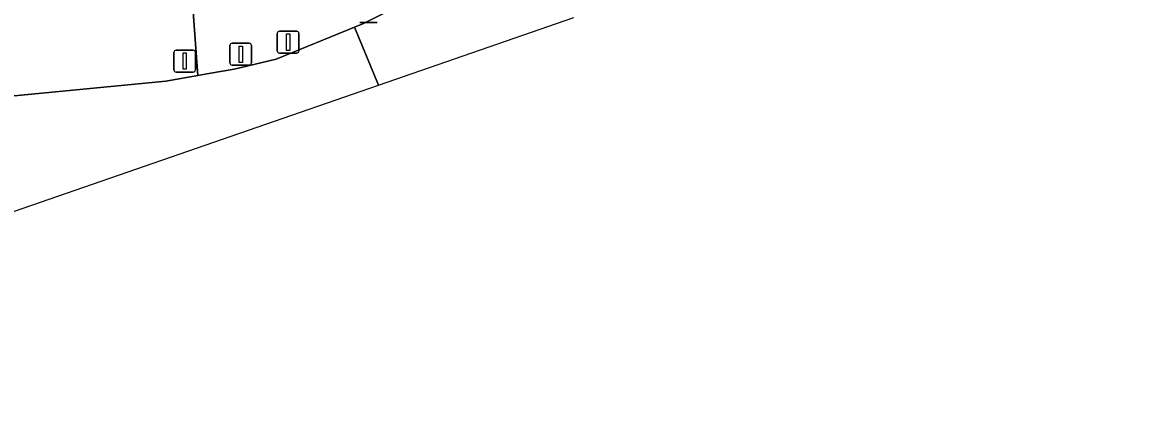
# Model space of a CAD drawing. Extents: x 162184 to 163154, y 385507 to 386516.
# Drawn here: x 162900.9 to 162952.4, y 386200.5 to 386218.5 of the extents above; entities that cross this region are included whole.
import ezdxf

# ---------------------------------------------------------------- set-up
doc = ezdxf.new("R2010")
doc.units = 0
for name, color, linetype in [('IMGEO_Afsluitpaal', 7, 'Continuous'), ('IMGEO_Groenvoorziening', 7, 'Continuous'), ('IMGEO_Lichtmast', 7, 'Continuous'), ('IMGEO_Rijbaan_lokaal_open', 7, 'Continuous'), ('IMGEO_Voetpad_open', 7, 'Continuous')]:
    doc.layers.add(name, color=color, linetype=linetype)

msp = doc.modelspace()

# ---------------------------------------------------------------- linework, layer by layer
at = {"layer": 'IMGEO_Afsluitpaal'}
for p, q in [((162912.691, 386218.091), (162913.481, 386218.091)), ((162913.481, 386218.091), (162912.691, 386218.091)), ((162917.166, 386218.492), (162916.376, 386218.492)), ((162916.376, 386218.492), (162917.166, 386218.492)), ((162912.591, 386217.191), (162912.591, 386217.991)), ((162912.591, 386217.991), (162912.591, 386217.191)), ((162913.581, 386217.991), (162913.581, 386217.191)), ((162913.581, 386217.191), (162913.581, 386217.991)), ((162910.417, 386216.638), (162910.417, 386217.438)), ((162910.417, 386217.438), (162910.417, 386216.638)), ((162910.517, 386217.538), (162911.307, 386217.538)), ((162911.307, 386217.538), (162910.517, 386217.538)), ((162911.407, 386217.438), (162911.407, 386216.638)), ((162911.407, 386216.638), (162911.407, 386217.438)), ((162913.481, 386217.091), (162912.691, 386217.091)), ((162912.691, 386217.091), (162913.481, 386217.091)), ((162911.307, 386216.538), (162910.517, 386216.538)), ((162910.517, 386216.538), (162911.307, 386216.538))]:
    msp.add_line(p, q, dxfattribs=at)
for points in [[(162913.011, 386217.966), (162913.161, 386217.966), (162913.161, 386217.216), (162913.011, 386217.216), (162913.011, 386217.966)], [(162910.837, 386217.413), (162910.987, 386217.413), (162910.987, 386216.663), (162910.837, 386216.663), (162910.837, 386217.413)]]:
    msp.add_lwpolyline(points, dxfattribs=at)
for centre, start, end in [((162912.691, 386217.991), 90, 180), ((162912.691, 386217.991), 90, 180), ((162913.481, 386217.991), 0, 90), ((162913.481, 386217.991), 360, 90), ((162910.517, 386217.438), 90, 180), ((162910.517, 386217.438), 90, 180), ((162911.307, 386217.438), 0, 90), ((162911.307, 386217.438), 360, 90), ((162912.691, 386217.191), 180, 270), ((162912.691, 386217.191), 180, 270), ((162913.481, 386217.191), 270, 0), ((162913.481, 386217.191), 270, 0), ((162910.517, 386216.638), 180, 270), ((162910.517, 386216.638), 180, 270), ((162911.307, 386216.638), 270, 0), ((162911.307, 386216.638), 270, 0)]:
    msp.add_arc(centre, 0.1, start, end, dxfattribs=at)
at = {"layer": 'IMGEO_Groenvoorziening'}
msp.add_lwpolyline([(162915.791, 386223.705), (162909.123, 386220.679), (162908.627, 386220.454), (162908.947, 386216.068), (162909.453, 386216.157), (162910.611, 386216.36), (162912.544, 386216.816), (162916.133, 386218.279), (162916.535, 386218.443), (162923.413, 386221.9), (162924.767, 386222.581), (162927.329, 386224.699), (162932.759, 386230.18), (162952.394, 386250)], dxfattribs=at)
at = {"layer": 'IMGEO_Lichtmast'}
for p, q in [((162907.847, 386216.323), (162907.847, 386217.123)), ((162907.847, 386217.123), (162907.847, 386216.323)), ((162907.947, 386217.223), (162908.737, 386217.223)), ((162908.737, 386217.223), (162907.947, 386217.223)), ((162908.837, 386217.123), (162908.837, 386216.323)), ((162908.837, 386216.323), (162908.837, 386217.123)), ((162908.737, 386216.223), (162907.947, 386216.223)), ((162907.947, 386216.223), (162908.737, 386216.223))]:
    msp.add_line(p, q, dxfattribs=at)
msp.add_lwpolyline([(162908.267, 386217.098), (162908.417, 386217.098), (162908.417, 386216.348), (162908.267, 386216.348), (162908.267, 386217.098)], dxfattribs=at)
for centre, start, end in [((162907.947, 386217.123), 90, 180), ((162907.947, 386217.123), 90, 180), ((162908.737, 386217.123), 0, 90), ((162908.737, 386217.123), 360, 90), ((162907.947, 386216.323), 180, 270), ((162907.947, 386216.323), 180, 270), ((162908.737, 386216.323), 270, 0), ((162908.737, 386216.323), 270, 0)]:
    msp.add_arc(centre, 0.1, start, end, dxfattribs=at)
at = {"layer": 'IMGEO_Rijbaan_lokaal_open'}
for points in [[(162923.413, 386221.9), (162916.535, 386218.443), (162916.133, 386218.279), (162917.231, 386215.618), (162926.188, 386218.715)], [(162899.537, 386200.494), (162900.143, 386209.709), (162917.231, 386215.618), (162916.133, 386218.279), (162912.544, 386216.816), (162910.611, 386216.36), (162909.453, 386216.157), (162908.947, 386216.068), (162907.483, 386215.81), (162898.464, 386214.935), (162897.753, 386214.882), (162890.669, 386214.356), (162889.751, 386214.288), (162890.237, 386207.388)]]:
    msp.add_lwpolyline(points, dxfattribs=at)
at = {"layer": 'IMGEO_Voetpad_open'}
msp.add_lwpolyline([(162891.335, 386218.537), (162891.499, 386217.652), (162891.508, 386217.378), (162887.893, 386217.101), (162870.407, 386215.797), (162857.381, 386214.889), (162855.81, 386214.836), (162853.468, 386214.775), (162850.667, 386214.876), (162850.617, 386212.708), (162850.557, 386211.862), (162851.232, 386211.829), (162855.951, 386211.796), (162859.077, 386212.007), (162889.751, 386214.288), (162890.669, 386214.356), (162897.753, 386214.882), (162898.464, 386214.935), (162907.483, 386215.81), (162908.947, 386216.068), (162908.627, 386220.454)], dxfattribs=at)

doc.saveas('drawing.dxf')
